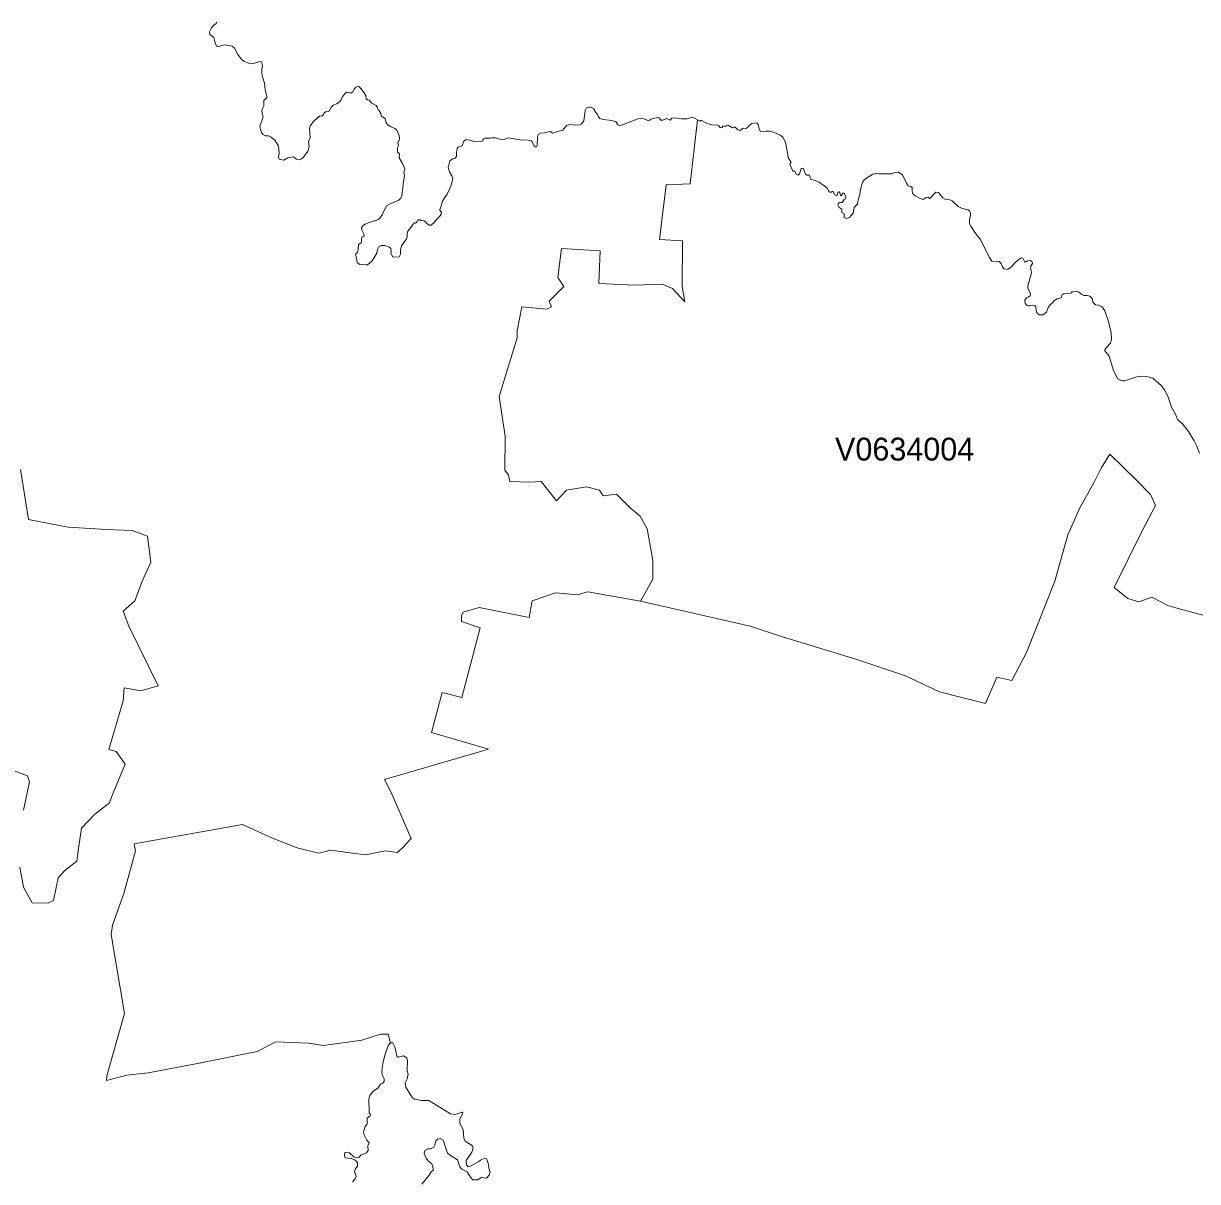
# Model space of a CAD drawing. Extents: x 369010 to 735936, y 6377141 to 6616555.
# Drawn here: x 449282 to 454426, y 6481617 to 6486690 of the extents above; entities that cross this region are included whole.
import ezdxf
from ezdxf.enums import TextEntityAlignment as Align

# ---------------------------------------------------------------- set-up
doc = ezdxf.new("R2010")
doc.units = 0
doc.header["$LTSCALE"] = 40
doc.layers.add('3', color=7, linetype='Continuous', lineweight=13)
doc.layers.add('4', color=7, linetype='Continuous')

msp = doc.modelspace()

# ---------------------------------------------------------------- linework, layer by layer
at = {"layer": '3'}
for points in [[(450731.45, 6486402.26), (450725.32, 6486390.34), (450716.05, 6486384.88), (450708.28, 6486387.86), (450698.01, 6486388.52), (450692.55, 6486385.21), (450679.48, 6486370.48), (450674.02, 6486355.42), (450667.89, 6486347.97), (450655.31, 6486338.37), (450639.26, 6486331.26), (450630.99, 6486324.97), (450619.9, 6486304.78), (450605.83, 6486303.12), (450599.54, 6486297.66), (450597.22, 6486290.87), (450590.27, 6486284.42), (450581.5, 6486285.41), (450570.41, 6486277.14), (450552.04, 6486259.76), (450538.63, 6486241.22), (450535.32, 6486229.64), (450537.97, 6486189.25), (450530.86, 6486172.54), (450533.17, 6486150.69), (450531.52, 6486139.44), (450527.38, 6486129.84), (450508.51, 6486103.85), (450500.73, 6486097.07), (450491.8, 6486092.93), (450477.89, 6486095.58), (450465.48, 6486105.84), (450440.16, 6486101.87), (450422.12, 6486091.11), (450402.59, 6486094.92), (450399.61, 6486103.19), (450402.26, 6486121.23), (450400.93, 6486140.43), (450397.46, 6486154.83), (450391.34, 6486167.41), (450382.73, 6486178), (450367.01, 6486192.4), (450355.42, 6486197.2), (450341.85, 6486197.2), (450330.43, 6486203.65), (450323.31, 6486215.57), (450319.84, 6486226.99), (450318.18, 6486239.24), (450331.26, 6486277.14), (450331.59, 6486282.93), (450328.44, 6486294.52), (450327.12, 6486308.25), (450330.1, 6486321), (450335.56, 6486329.11), (450335.89, 6486354.43), (450341.85, 6486357.9), (450347.64, 6486365.02), (450347.97, 6486370.81), (450341.52, 6486399.61), (450338.04, 6486428.57), (450330.43, 6486451.58), (450326.79, 6486468.96), (450326.13, 6486487.49), (450329.11, 6486505.53), (450327.12, 6486517.12), (450323.31, 6486523.74), (450313.71, 6486522.25), (450290.54, 6486513.81), (450277.8, 6486513.64), (450264.89, 6486516.79), (450250.49, 6486522.91), (450238.58, 6486531.19), (450221.86, 6486554.36), (450206.8, 6486582.16), (450196.87, 6486589.94), (450173.2, 6486595.07), (450161.62, 6486595.73), (450137.95, 6486588.95), (450128.18, 6486590.93), (450121.23, 6486604.34), (450116.1, 6486627.84), (450098.72, 6486642.24), (450097.4, 6486652.83), (450105.18, 6486670.37), (450116.76, 6486682.95), (450127.03, 6486689.41), (450129.84, 6486697.35)], [(451010.49, 6485829.28), (451008, 6485826.3), (451005.69, 6485818.69), (450999.56, 6485814.55), (450995.09, 6485816.04), (450990.29, 6485813.56), (450979.37, 6485796.51), (450965.63, 6485779.8), (450963.32, 6485771.52), (450962.66, 6485754.81), (450959.84, 6485746.53), (450938.33, 6485715.91), (450933.86, 6485696.38), (450933.2, 6485679.67), (450927.4, 6485667.92), (450904.07, 6485666.26), (450899.27, 6485669.08), (450891.16, 6485685.13), (450892.48, 6485692.58), (450891.16, 6485704.16), (450885.36, 6485710.62), (450865.5, 6485717.9), (450848.79, 6485717.9), (450838.86, 6485711.78), (450833.73, 6485699.69), (450830.58, 6485682.98), (450809.07, 6485650.21), (450789.87, 6485633.16), (450781.43, 6485632.33), (450756.44, 6485633.82), (450744.52, 6485642.6), (450743.2, 6485654.35), (450736.41, 6485680), (450741.38, 6485682.65), (450745.18, 6485688.11), (450748.99, 6485699.69), (450750.31, 6485721.71), (450761.24, 6485728.16), (450763.72, 6485732.3), (450762.89, 6485746.53), (450766.04, 6485754.48), (450772.82, 6485756.79), (450774.64, 6485759.28), (450773.15, 6485768.87), (450764.71, 6485786.25), (450763.72, 6485796.18), (450768.85, 6485803.96), (450779.44, 6485811.24), (450792.35, 6485817.04), (450818, 6485825.15), (450824.46, 6485825.64), (450835.38, 6485830.61), (450843.66, 6485837.23), (450852.93, 6485851.63), (450873.12, 6485890.52), (450888.68, 6485900.45), (450927.07, 6485916.17), (450933.86, 6485922.63), (450939.98, 6485933.88), (450946.6, 6485997.93), (450951.4, 6486021.76), (450948.59, 6486038.81), (450953.39, 6486048.74), (450953.39, 6486052.55), (450941.14, 6486078.86), (450928.06, 6486101.87), (450929.06, 6486118.58), (450921.28, 6486126.69), (450920.12, 6486135.63), (450921.28, 6486145.56), (450925.75, 6486153.34), (450921.94, 6486168.73), (450925.25, 6486175.02), (450927.73, 6486177.01), (450929.06, 6486186.61), (450928.4, 6486198.85), (450918.47, 6486221.86), (450912.34, 6486228.64), (450890.5, 6486237.91), (450878.58, 6486246.35), (450871.3, 6486253.97), (450866.83, 6486273.33), (450852.1, 6486281.61), (450849.45, 6486285.41), (450847.46, 6486296), (450839.19, 6486310.24), (450835.38, 6486312.06), (450832.4, 6486323.31), (450826.94, 6486330.76), (450808.07, 6486340.69), (450797.15, 6486354.43), (450789.54, 6486355.09), (450784.08, 6486359.89), (450781.43, 6486373.63), (450770.84, 6486391.34), (450758.92, 6486406.73), (450751.31, 6486413.84), (450743.03, 6486412.85), (450738.4, 6486410.2), (450731.45, 6486402.26)], [(452122.51, 6486274.49), (452116.05, 6486266.88), (452098.67, 6486273), (452082.95, 6486265.55), (452074.68, 6486266.21), (452067.23, 6486276.48), (452060.28, 6486277.47), (452031.31, 6486270.35), (452025.85, 6486265.88), (452017.25, 6486265.22), (452000.53, 6486271.68), (451983.81, 6486273.66), (451975.54, 6486272.67), (451935.16, 6486258.1), (451910.66, 6486246.68), (451895.6, 6486242.22), (451886, 6486246.35), (451876.73, 6486259.76), (451848.43, 6486265.88), (451823.44, 6486268.53), (451807.06, 6486273.66), (451801.26, 6486280.94), (451796.8, 6486290.54), (451789.51, 6486299.31), (451779.25, 6486317.85), (451768.99, 6486323.64), (451760.55, 6486323.64), (451748.14, 6486319.84), (451742.68, 6486307.92), (451736.55, 6486263.9), (451725.96, 6486248.51), (451718.18, 6486245.36), (451701.63, 6486244.04), (451676.47, 6486247.02), (451660.75, 6486242.22), (451645.03, 6486221.86), (451620.04, 6486217.06), (451609.11, 6486210.11), (451600.84, 6486209.78), (451589.92, 6486215.9), (451581.64, 6486215.57), (451564.26, 6486210.77), (451547.55, 6486209.45), (451536.62, 6486203.32), (451534.14, 6486191.74), (451532.82, 6486155.49), (451529.34, 6486150.03), (451524.54, 6486148.71), (451519.41, 6486151.69), (451510.31, 6486171.21), (451505.84, 6486175.02), (451494.25, 6486178.33), (451458.34, 6486180.15), (451405.05, 6486189.59), (451392.97, 6486183.13), (451374.93, 6486181.81), (451347.95, 6486188.26), (451333.55, 6486189.59), (451326.76, 6486186.94), (451305.41, 6486186.94), (451298.3, 6486185.12), (451295.15, 6486181.48), (451294.16, 6486176.35), (451291.84, 6486174.69), (451254.94, 6486172.54), (451238.22, 6486178), (451221.01, 6486181.15), (451211.74, 6486174.69), (451204.29, 6486153.34), (451185.92, 6486148.21), (451182.44, 6486142.42), (451179.3, 6486124.38), (451178.97, 6486106.67), (451173.18, 6486100.38), (451161.26, 6486096.57), (451149.67, 6486087.8), (451143.05, 6486058.34), (451148.85, 6486040.3), (451159.44, 6486022.43), (451163.91, 6486008.52), (451154.64, 6485977.41), (451138.92, 6485942.16), (451126.34, 6485926.1), (451116.74, 6485908.23), (451112.27, 6485890.19), (451105.82, 6485875.46), (451106.15, 6485872.15), (451113.1, 6485861.72), (451111.94, 6485854.27), (451106.48, 6485846.33), (451093.9, 6485834.08), (451081.49, 6485817.7), (451067.92, 6485805.78), (451059.97, 6485805.78), (451047.39, 6485815.71), (451043.92, 6485821.5), (451035.48, 6485824.81), (451023.06, 6485826.3), (451019.42, 6485829.61), (451010.49, 6485829.28)], [(450852.93, 6482083.27), (450851.44, 6482099.32), (450856.07, 6482134.24), (450865.17, 6482169.49), (450880.23, 6482212.69), (450890.33, 6482224.61), (450890.83, 6482224.61), (450879.74, 6482262.84), (450846.14, 6482262.84), (450764.22, 6482235.53), (450596.06, 6482212.19), (450530.19, 6482222.45), (450388.03, 6482228.91), (450305.27, 6482186.38), (450029.38, 6482130.1), (449828.95, 6482092.7), (449734.62, 6482082.27), (449645.57, 6482059.43), (449646.73, 6482080.12), (449725.18, 6482352.38), (449666.43, 6482698.94), (449671.56, 6482738.99), (449722.04, 6482878.68), (449772.85, 6483065.7), (449767.55, 6483095.49), (450241.39, 6483180.56), (450373.3, 6483120.98), (450481.87, 6483078.28), (450576.2, 6483055.11), (450627.84, 6483068.01), (450691.23, 6483058.91), (450780.93, 6483048.15), (450867.49, 6483064.87), (450919.13, 6483058.42), (450942.46, 6483079.1), (450980.03, 6483119.16), (450893.31, 6483321.07), (450863.68, 6483377.84), (451319.98, 6483510.08), (451069.24, 6483583.89), (451117.07, 6483758.5), (451202.31, 6483736.49), (451282.74, 6484042.5), (451201.31, 6484069.65), (451201.31, 6484094.14), (451207.77, 6484111.02), (451278.93, 6484131.71), (451497.4, 6484087.69), (451510.31, 6484160.18), (451613.58, 6484195.1), (451711.89, 6484187.32), (451722.98, 6484191.46), (451754.1, 6484199.23), (451985.47, 6484159.18), (452039.76, 6484256.17), (452039.09, 6484338.09), (452014.6, 6484476.45), (451983.65, 6484532.06), (451939.63, 6484568.31), (451880.21, 6484627.89), (451821.95, 6484620.11), (451805.24, 6484645.93), (451748.47, 6484660.33), (451660.59, 6484644.94), (451616.73, 6484598.26), (451549.53, 6484683.66), (451500.38, 6484679.86), (451412.5, 6484683.66), (451407.2, 6484710.81), (451391.64, 6484732.82), (451391.81, 6484882.44), (451366.15, 6485056.05), (451444.44, 6485313.24), (451444.6, 6485344.03), (451465.13, 6485448.13), (451575.68, 6485437.87), (451594.88, 6485448.13), (451584.62, 6485473.78), (451650.16, 6485538.16), (451623.18, 6485576.72), (451639.4, 6485704.33), (451809.04, 6485694.07), (451802.59, 6485551.24), (451960.48, 6485543.29), (452079.97, 6485548.42), (452124.99, 6485529.22), (452180.27, 6485470.14), (452167.36, 6485538.16), (452170.01, 6485737.59), (452068.39, 6485744.05), (452097.19, 6485983.53), (452202.61, 6485987.34), (452235.05, 6486267.04), (452235.05, 6486267.54), (452225.12, 6486273), (452211.38, 6486278.79), (452190.53, 6486272.67), (452164.88, 6486271.68), (452136.58, 6486276.48), (452122.51, 6486274.49)], [(452235.05, 6486267.54), (452235.05, 6486267.04), (452202.61, 6485987.34), (452097.19, 6485983.53), (452068.39, 6485744.05), (452170.01, 6485737.59), (452167.36, 6485538.16), (452180.27, 6485470.14), (452124.99, 6485529.22), (452079.97, 6485548.42), (451960.48, 6485543.29), (451802.59, 6485551.24), (451809.04, 6485694.07), (451639.4, 6485704.33), (451623.18, 6485576.72), (451650.16, 6485538.16), (451584.62, 6485473.78), (451594.88, 6485448.13), (451575.68, 6485437.87), (451465.13, 6485448.13), (451444.6, 6485344.03), (451444.44, 6485313.24), (451366.15, 6485056.05), (451391.81, 6484882.44), (451391.64, 6484732.82), (451407.2, 6484710.81), (451412.5, 6484683.66), (451500.38, 6484679.86), (451549.53, 6484683.66), (451616.73, 6484598.26), (451660.59, 6484644.94), (451748.47, 6484660.33), (451805.24, 6484645.93), (451821.95, 6484620.11), (451880.21, 6484627.89), (451939.63, 6484568.31), (451983.65, 6484532.06), (452014.6, 6484476.45), (452039.09, 6484338.09), (452039.76, 6484256.17), (451985.47, 6484159.18), (452465.43, 6484049.29), (452607.77, 6484002.62), (452928.35, 6483904.31), (453146.65, 6483831.32), (453295.43, 6483761.48), (453497.51, 6483711.16), (453546.67, 6483826.35), (453612.54, 6483810.8), (453677.09, 6483933.6), (453800.55, 6484246.07), (453857.49, 6484449.15), (453910.94, 6484567.48), (453971.68, 6484677.38), (454004.12, 6484742.09), (454041.53, 6484802.83), (454155.23, 6484691.61), (454219.94, 6484625.74), (454241.95, 6484577.91), (454183.69, 6484466.52), (454060.72, 6484218.43), (454121.13, 6484170.77), (454168.63, 6484156.7), (454225.24, 6484176.06), (454298.22, 6484138.99), (454448.5, 6484097.78)], [(452855.52, 6485952.75), (452850.39, 6485950.76), (452849.07, 6485939.01), (452843.44, 6485936.7), (452836, 6485941.16), (452829.21, 6485953.41), (452825.07, 6485953.41), (452820.27, 6485950.43), (452814.81, 6485950.76), (452810.01, 6485954.4), (452804.55, 6485967.48), (452789.16, 6485980.39), (452766.65, 6485994.13), (452751.26, 6486001.57), (452729.74, 6486007.37), (452725.93, 6486025.9), (452714.68, 6486025.57), (452708.89, 6486029.87), (452697.96, 6486055.53), (452690.02, 6486055.2), (452682.24, 6486031.36), (452675.62, 6486025.74), (452667.18, 6486029.54), (452661.88, 6486043.28), (452653.44, 6486042.29), (452647.49, 6486057.68), (452641.2, 6486066.95), (452640.37, 6486074.06), (452646, 6486080.85), (452632.92, 6486103.19), (452623.98, 6486157.15), (452617.53, 6486175.02), (452609.09, 6486191.08), (452598, 6486200.18), (452571.02, 6486212.59), (452552.98, 6486218.38), (452536.27, 6486218.71), (452523.52, 6486214.58), (452511.61, 6486216.23), (452505.15, 6486226.99), (452501.68, 6486243.71), (452494.56, 6486254.63), (452473.71, 6486251.82), (452461.63, 6486242.71), (452459.31, 6486238.91), (452448.05, 6486229.31), (452438.12, 6486230.63), (452432.99, 6486229.31), (452423.72, 6486220.37), (452412.3, 6486224.18), (452400.89, 6486235.76), (452393.93, 6486235.76), (452388.8, 6486232.45), (452371.43, 6486243.04), (452365.3, 6486243.71), (452357.03, 6486238.24), (452344.94, 6486241.72), (452344.28, 6486232.45), (452334.85, 6486233.78), (452326.9, 6486243.37), (452322.6, 6486245.03), (452296.95, 6486245.36), (452271.96, 6486253.97), (452253.09, 6486264.89), (452248.62, 6486264.89), (452245.97, 6486261.75), (452235.05, 6486267.54)], [(453670.47, 6485464.68), (453669.64, 6485478.08), (453676.92, 6485488.18), (453684.2, 6485490.17), (453692.97, 6485496.29), (453693.8, 6485505.89), (453682.38, 6485531.54), (453682.71, 6485541.14), (453698.6, 6485597.58), (453695.46, 6485615.62), (453693.47, 6485618.76), (453695.13, 6485626.54), (453703.24, 6485638.29), (453701.25, 6485646.07), (453691.98, 6485651.53), (453680.4, 6485650.54), (453675.27, 6485645.41), (453667.32, 6485645.74), (453668.15, 6485647.73), (453660.2, 6485661.46), (453657.23, 6485662.79), (453650.94, 6485661.13), (453639.02, 6485653.35), (453623.3, 6485640.28), (453610.39, 6485623.56), (453596.65, 6485613.3), (453591.85, 6485612.31), (453578.61, 6485614.62), (453571.99, 6485623.23), (453565.21, 6485638.29), (453556.6, 6485646.73), (453524.49, 6485648.22), (453514.23, 6485664.94), (453473.85, 6485744.21), (453450.35, 6485774.67), (453430.49, 6485804.29), (453426.68, 6485812.9), (453427.01, 6485832.43), (453431.15, 6485846.5), (453431.81, 6485860.4), (453427.01, 6485869.34), (453419.89, 6485874.14), (453391.59, 6485881.25), (453377.52, 6485887.87), (453350.55, 6485912.37), (453340.62, 6485916.84), (453319.76, 6485919.65), (453310.5, 6485925.44), (453290.97, 6485949.6), (453279.05, 6485950.27), (453254.06, 6485924.78), (453250.25, 6485925.11), (453246.28, 6485928.75), (453236.68, 6485927.76), (453224.1, 6485919.32), (453210.03, 6485923.29), (453188.85, 6485935.04), (453178.26, 6485943.81), (453175.77, 6485955.73), (453175.11, 6485971.12), (453168.99, 6485976.25), (453157.4, 6485979.06), (453150.12, 6485989.66), (453133.07, 6486026.9), (453113.88, 6486038.15), (453095.17, 6486035.83), (453085.24, 6486031.03), (453031.62, 6486031.03), (453017.55, 6486033.02), (453003.49, 6486030.37), (452966.91, 6486006.7), (452957.97, 6485994.79), (452948.21, 6485956.23), (452946.72, 6485940.83), (452938.61, 6485917.83), (452935.79, 6485900.45), (452921.4, 6485883.4), (452917.09, 6485859.41), (452901.04, 6485839.54), (452885.98, 6485835.41), (452877.04, 6485839.21), (452877.04, 6485855.27), (452868.1, 6485861.89), (452866.78, 6485876.12), (452854.53, 6485885.06), (452850.06, 6485893.17), (452851.06, 6485900.45), (452857.84, 6485905.58), (452868.27, 6485906.24), (452878.36, 6485919.32), (452883.83, 6485921.97), (452885.65, 6485929.91), (452877.04, 6485946.63), (452872.24, 6485946.63), (452868.76, 6485942.16), (452868.1, 6485937.36), (452863.97, 6485935.04), (452861.32, 6485935.7), (452858.83, 6485948.94), (452855.52, 6485952.75)], [(454434.93, 6484807.79), (454422.19, 6484838.58), (454410.6, 6484861.58), (454385.94, 6484902.13), (454360.29, 6484936.06), (454338.77, 6484955.26), (454329.34, 6484978.43), (454312.13, 6485009.21), (454296.73, 6485052.9), (454282.17, 6485082.7), (454267.11, 6485103.88), (454230.04, 6485135.33), (454202.07, 6485142.94), (454180.88, 6485144.59), (454159.7, 6485142.44), (454138.51, 6485134), (454110.54, 6485126.39), (454107.07, 6485123.74), (454096.8, 6485123.74), (454089.69, 6485125.73), (454076.94, 6485133.01), (454057.75, 6485170.25), (454039.37, 6485232.81), (454019.85, 6485255.98), (454019.85, 6485260.45), (454023.65, 6485266.9), (454044.17, 6485289.58), (454048.64, 6485306.95), (454046.82, 6485335.25), (454035.9, 6485384.57), (454020.18, 6485430.75), (454007.6, 6485449.12), (453993.53, 6485456.07), (453979.46, 6485457.4), (453971.35, 6485464.18), (453967.21, 6485471.13), (453963.74, 6485484.37), (453953.97, 6485494.63), (453942.89, 6485498.11), (453927.99, 6485498.11), (453919.05, 6485502.58), (453904.32, 6485514.83), (453889.59, 6485516.81), (453877.35, 6485513.83), (453873.87, 6485510.36), (453861.95, 6485506.88), (453840.77, 6485505.56), (453830.84, 6485499.77), (453829.02, 6485487.35), (453810.65, 6485483.71), (453796.58, 6485474.44), (453792.61, 6485467.99), (453782.35, 6485459.38), (453772.09, 6485445.48), (453764.8, 6485424.96), (453750.07, 6485413.7), (453732.03, 6485413.7), (453724.09, 6485418.67), (453719.79, 6485425.62), (453716.97, 6485449.12), (453713.5, 6485454.91), (453703.57, 6485456.07), (453693.47, 6485454.58), (453690.99, 6485452.27), (453682.71, 6485452.27), (453676.92, 6485456.07), (453670.47, 6485464.68)], [(454448.5, 6484097.78), (454298.22, 6484138.99), (454225.24, 6484176.06), (454168.63, 6484156.7), (454121.13, 6484170.77), (454060.72, 6484218.43), (454183.69, 6484466.52), (454241.95, 6484577.91), (454219.94, 6484625.74), (454155.23, 6484691.61), (454041.53, 6484802.83), (454004.12, 6484742.09), (453971.68, 6484677.38), (453910.94, 6484567.48), (453857.49, 6484449.15), (453800.55, 6484246.07), (453677.09, 6483933.6), (453612.54, 6483810.8), (453546.67, 6483826.35), (453497.51, 6483711.16), (453295.43, 6483761.48), (453146.65, 6483831.32), (452928.35, 6483904.31), (452607.77, 6484002.62), (452465.43, 6484049.29), (451985.47, 6484159.18)], [(449266.74, 6482993.37), (449282.29, 6482906.65), (449319.7, 6482838.13), (449390.86, 6482835.48), (449414.2, 6482847.23), (449433.56, 6482946.7), (449463.19, 6482979.14), (449516.32, 6483020.52), (449523.93, 6483086.39), (449537, 6483164.01), (449595.1, 6483226.07), (449656.99, 6483274.56), (449679.01, 6483329.01), (449728.16, 6483445.36), (449688.11, 6483500.97), (449655.67, 6483508.75), (449719.55, 6483722.91), (449723.36, 6483779.68), (449795.85, 6483766.77), (449871.98, 6483788.78), (449744.05, 6484050.12), (449718.73, 6484115.66), (449770.53, 6484161), (449804.13, 6484248.89), (449840.21, 6484330.31), (449824.82, 6484444.18), (449758.78, 6484468.84), (449643.75, 6484472.65), (449478.08, 6484482.91), (449304.8, 6484516.51), (449268.56, 6484736.3)], [(449268.56, 6484736.3), (449304.8, 6484516.51), (449478.08, 6484482.91), (449643.75, 6484472.65), (449758.78, 6484468.84), (449824.82, 6484444.18), (449840.21, 6484330.31), (449804.13, 6484248.89), (449770.53, 6484161), (449718.73, 6484115.66), (449744.05, 6484050.12), (449871.98, 6483788.78), (449795.85, 6483766.77), (449723.36, 6483779.68), (449719.55, 6483722.91), (449655.67, 6483508.75), (449688.11, 6483500.97), (449728.16, 6483445.36), (449679.01, 6483329.01), (449656.99, 6483274.56), (449595.1, 6483226.07), (449537, 6483164.01), (449523.93, 6483086.39), (449516.32, 6483020.52), (449463.19, 6482979.14), (449433.56, 6482946.7), (449414.2, 6482847.23), (449390.86, 6482835.48), (449319.7, 6482838.13), (449282.29, 6482906.65), (449266.74, 6482993.37)], [(451985.47, 6484159.18), (451754.1, 6484199.23), (451722.98, 6484191.46), (451711.89, 6484187.32), (451613.58, 6484195.1), (451510.31, 6484160.18), (451497.4, 6484087.69), (451278.93, 6484131.71), (451207.77, 6484111.02), (451201.31, 6484094.14), (451201.31, 6484069.65), (451282.74, 6484042.5), (451202.31, 6483736.49), (451117.07, 6483758.5), (451069.24, 6483583.89), (451319.98, 6483510.08), (450863.68, 6483377.84), (450893.31, 6483321.07), (450980.03, 6483119.16), (450942.46, 6483079.1), (450919.13, 6483058.42), (450867.49, 6483064.87), (450780.93, 6483048.15), (450691.23, 6483058.91), (450627.84, 6483068.01), (450576.2, 6483055.11), (450481.87, 6483078.28), (450373.3, 6483120.98), (450241.39, 6483180.56), (449767.55, 6483095.49), (449772.85, 6483065.7), (449722.04, 6482878.68), (449671.56, 6482738.99), (449666.43, 6482698.94), (449725.18, 6482352.38), (449646.73, 6482080.12), (449645.57, 6482059.43), (449734.62, 6482082.27), (449828.95, 6482092.7), (450029.38, 6482130.1), (450305.27, 6482186.38), (450388.03, 6482228.91), (450530.19, 6482222.45), (450596.06, 6482212.19), (450764.22, 6482235.53), (450846.14, 6482262.84), (450879.74, 6482262.84), (450890.83, 6482224.61), (450900.92, 6482223.78), (450909.36, 6482207.06), (450917.8, 6482166.35), (450925.09, 6482161.05), (450947.76, 6482167.51), (450961.17, 6482159.07), (450964.64, 6482145), (450963.81, 6482101.31), (450967.29, 6482086.25), (450963.48, 6482066.72), (450953.72, 6482049.17), (450957.86, 6482030.3), (450984.34, 6481985.12), (450995.76, 6481977.84), (451025.88, 6481972.05), (451057.65, 6481971.05), (451152.65, 6481912.8), (451173.18, 6481910.48), (451203.79, 6481920.74), (451207.27, 6481916.93), (451205.78, 6481911.14), (451193.86, 6481890.95), (451193.86, 6481870.26), (451208.76, 6481844.11), (451211.08, 6481807.04), (451217.53, 6481793.97), (451248.98, 6481772.95), (451252.45, 6481763.68), (451247.16, 6481744.64), (451222.17, 6481708.9), (451222.5, 6481690.19), (451230.44, 6481681.42), (451240.04, 6481684.07), (451276.45, 6481703.93), (451284.06, 6481710.88), (451303.26, 6481719.65), (451310.54, 6481716.67), (451318.49, 6481696.65), (451320.81, 6481674.8), (451326.6, 6481656.76), (451323.12, 6481645.01), (451310.54, 6481631.61), (451286.71, 6481634.25), (451273.31, 6481624.32), (451250.63, 6481623.83), (451240.04, 6481635.41), (451225.48, 6481658.75), (451202.8, 6481670.17), (451193.2, 6481681.42), (451184.1, 6481711.21), (451160.1, 6481725.78), (451140.57, 6481740.67)], [(449225.03, 6483421.53), (449300, 6483394.39), (449307.78, 6483367.25), (449281.96, 6483242.95)], [(449281.96, 6483242.95), (449307.78, 6483367.25), (449300, 6483394.39), (449225.03, 6483421.53)], [(450723.01, 6481615.06), (450735.75, 6481628.46), (450739.22, 6481638.39), (450732.27, 6481659.91), (450736.08, 6481672.98), (450746.18, 6481682.91), (450745.85, 6481700.46), (450733.93, 6481711.21), (450718.37, 6481718.16), (450692.22, 6481719.98), (450688.08, 6481730.41), (450690.4, 6481743.49), (450699.83, 6481745.8), (450711.09, 6481742.99), (450730.12, 6481725.45), (450743.53, 6481720.48), (450752.3, 6481723.96), (450760.74, 6481731.9), (450785.4, 6481742.66), (450792.68, 6481753.09), (450790.37, 6481772.62), (450796.82, 6481786.68), (450785.73, 6481797.11), (450774.81, 6481820.45), (450771.66, 6481833.52), (450779.77, 6481858.35), (450787.39, 6481869.93), (450788.55, 6481893.93), (450800.79, 6481905.02), (450801.95, 6481910.81), (450797.15, 6481918.09), (450794.5, 6481978.34), (450799.8, 6481993.56), (450814.36, 6482012.76), (450834.72, 6482025.01), (450845.81, 6482043.71), (450856.07, 6482048.01), (450861.7, 6482054.47), (450862.53, 6482066.38), (450852.93, 6482083.27)], [(451140.57, 6481740.67), (451120.71, 6481797.44), (451107.31, 6481804.39), (451095.72, 6481802.41), (451088.44, 6481794.46), (451084.63, 6481775.26), (451080, 6481767.15), (451065.1, 6481759.87), (451053.68, 6481759.21), (451040.94, 6481752.26), (451037.13, 6481740.01), (451045.9, 6481718.99), (451057.16, 6481705.42), (451071.23, 6481693.67), (451075.03, 6481682.91), (451077.02, 6481666.36), (451068.41, 6481659.58), (451059.97, 6481643.85), (451027.37, 6481605.13)]]:
    msp.add_lwpolyline(points, dxfattribs=at)

# ---------------------------------------------------------------- texts
at = {"layer": '4'}
msp.add_text('V0634004', height=100, dxfattribs=at).set_placement((453142.66, 6484775.16), align=Align.CENTER)

doc.saveas('drawing.dxf')
